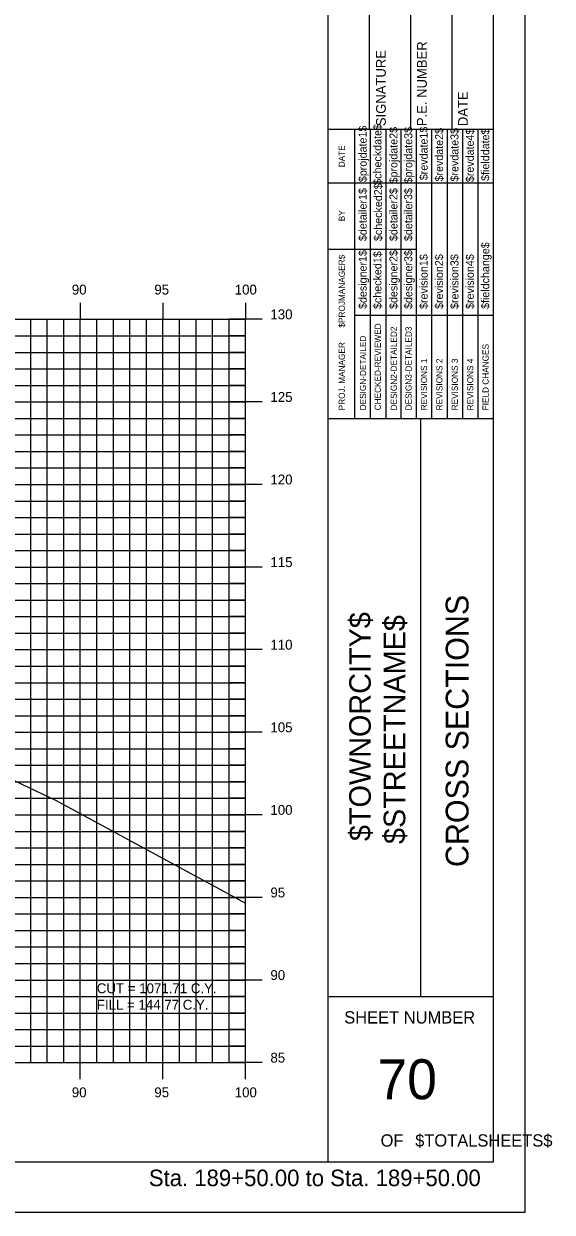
# Model space of a CAD drawing. Extents: x 850598 to 870284, y 366541 to 366651.
# Drawn here: x 861603.5 to 861635.5, y 366541.2 to 366613.1 of the extents above; entities that cross this region are included whole.
import ezdxf

# ---------------------------------------------------------------- set-up
doc = ezdxf.new("R2010")
doc.units = 0
for name, color, linetype in [('BORDER', 7, 'Continuous'), ('D_Text_Standard', 7, 'Continuous'), ('H_V ANNOTATION', 7, 'Continuous'), ('HIGHWAY_TITLE', 7, 'Continuous'), ('MAJOR', 7, 'Continuous'), ('MINOR', 7, 'Continuous'), ('PLOT BOUNDARY', 7, 'Continuous'), ('S_Roadway_Centerline', 7, 'Continuous')]:
    doc.layers.add(name, color=color, linetype=linetype)

msp = doc.modelspace()

# ---------------------------------------------------------------- linework, layer by layer
at = {"layer": 'BORDER'}
for p, q in [((861621.968, 366544.225), (861621.968, 366649.225)), ((861631.968, 366544.225), (861631.968, 366649.225)), ((861624.468, 366606.728), (861624.468, 366615.376)), ((861626.968, 366606.728), (861626.968, 366615.376)), ((861629.468, 366606.728), (861629.468, 366615.376)), ((861621.968, 366606.728), (861631.968, 366606.728)), ((861621.968, 366589.228), (861631.968, 366589.228)), ((861627.559, 366554.228), (861627.559, 366589.228)), ((861621.968, 366554.228), (861631.968, 366554.228)), ((861471.968, 366544.225), (861631.968, 366544.225))]:
    msp.add_line(p, q, dxfattribs=at)
for points in [[(861623.583, 366603.478), (861623.583, 366606.728)], [(861624.515, 366589.231), (861624.515, 366606.728)], [(861625.447, 366606.728), (861625.447, 366589.231)], [(861626.379, 366589.231), (861626.379, 366606.728)], [(861627.31, 366589.231), (861627.31, 366606.728)], [(861628.242, 366589.231), (861628.242, 366606.728)], [(861629.174, 366589.231), (861629.174, 366606.728)], [(861630.105, 366589.231), (861630.105, 366606.728)], [(861631.037, 366589.231), (861631.037, 366606.728)], [(861623.584, 366589.231), (861623.584, 366606.022)], [(861621.968, 366603.478), (861631.968, 366603.478)], [(861621.968, 366599.478), (861623.584, 366599.478)], [(861623.583, 366599.478), (861627.309, 366599.478)], [(861623.583, 366595.478), (861631.968, 366595.478)]]:
    msp.add_lwpolyline(points, dxfattribs=at)
at = {"layer": 'MAJOR'}
for p, q in [((861606.968, 366596.227), (861606.968, 366595.225)), ((861606.968, 366596.227), (861606.968, 366595.225)), ((861611.968, 366596.227), (861611.968, 366595.225)), ((861611.968, 366596.227), (861611.968, 366595.225)), ((861616.968, 366596.227), (861616.968, 366595.225)), ((861616.968, 366596.227), (861616.968, 366595.225)), ((861476.968, 366595.225), (861616.968, 366595.225)), ((861476.968, 366595.225), (861616.968, 366595.225)), ((861476.968, 366595.225), (861616.968, 366595.225)), ((861476.968, 366595.225), (861616.968, 366595.225)), ((861606.968, 366550.225), (861606.968, 366595.225)), ((861606.968, 366550.225), (861606.968, 366595.225)), ((861611.968, 366550.225), (861611.968, 366595.225)), ((861611.968, 366550.225), (861611.968, 366595.225)), ((861617.97, 366595.225), (861615.966, 366595.225)), ((861617.97, 366595.225), (861615.966, 366595.225)), ((861616.968, 366550.225), (861616.968, 366595.225)), ((861616.968, 366550.225), (861616.968, 366595.225)), ((861616.968, 366550.225), (861616.968, 366595.225)), ((861616.968, 366550.225), (861616.968, 366595.225)), ((861476.968, 366590.225), (861616.968, 366590.225)), ((861476.968, 366590.225), (861616.968, 366590.225)), ((861617.97, 366590.225), (861615.966, 366590.225)), ((861617.97, 366590.225), (861615.966, 366590.225)), ((861476.968, 366585.225), (861616.968, 366585.225)), ((861476.968, 366585.225), (861616.968, 366585.225)), ((861617.97, 366585.225), (861615.966, 366585.225)), ((861617.97, 366585.225), (861615.966, 366585.225)), ((861476.968, 366580.225), (861616.968, 366580.225)), ((861476.968, 366580.225), (861616.968, 366580.225)), ((861617.97, 366580.225), (861615.966, 366580.225)), ((861617.97, 366580.225), (861615.966, 366580.225)), ((861476.968, 366575.225), (861616.968, 366575.225)), ((861476.968, 366575.225), (861616.968, 366575.225)), ((861617.97, 366575.225), (861615.966, 366575.225)), ((861617.97, 366575.225), (861615.966, 366575.225)), ((861476.968, 366570.225), (861616.968, 366570.225)), ((861476.968, 366570.225), (861616.968, 366570.225)), ((861617.97, 366570.225), (861615.966, 366570.225)), ((861617.97, 366570.225), (861615.966, 366570.225)), ((861476.968, 366565.225), (861616.968, 366565.225)), ((861476.968, 366565.225), (861616.968, 366565.225)), ((861617.97, 366565.225), (861615.966, 366565.225)), ((861617.97, 366565.225), (861615.966, 366565.225)), ((861476.968, 366560.225), (861616.968, 366560.225)), ((861476.968, 366560.225), (861616.968, 366560.225)), ((861617.97, 366560.225), (861615.966, 366560.225)), ((861617.97, 366560.225), (861615.966, 366560.225)), ((861476.968, 366555.225), (861616.968, 366555.225)), ((861476.968, 366555.225), (861616.968, 366555.225)), ((861617.97, 366555.225), (861615.966, 366555.225)), ((861617.97, 366555.225), (861615.966, 366555.225)), ((861476.968, 366550.225), (861616.968, 366550.225)), ((861476.968, 366550.225), (861616.968, 366550.225)), ((861476.968, 366550.225), (861616.968, 366550.225)), ((861476.968, 366550.225), (861616.968, 366550.225)), ((861606.968, 366549.223), (861606.968, 366550.225)), ((861606.968, 366549.223), (861606.968, 366550.225)), ((861611.968, 366549.223), (861611.968, 366550.225)), ((861611.968, 366549.223), (861611.968, 366550.225)), ((861617.97, 366550.225), (861615.966, 366550.225)), ((861617.97, 366550.225), (861615.966, 366550.225)), ((861616.968, 366549.223), (861616.968, 366550.225)), ((861616.968, 366549.223), (861616.968, 366550.225))]:
    msp.add_line(p, q, dxfattribs=at)
at = {"layer": 'MINOR'}
for p, q in [((861603.968, 366550.225), (861603.968, 366595.225)), ((861603.968, 366550.225), (861603.968, 366595.225)), ((861604.968, 366550.225), (861604.968, 366595.225)), ((861604.968, 366550.225), (861604.968, 366595.225)), ((861605.968, 366550.225), (861605.968, 366595.225)), ((861605.968, 366550.225), (861605.968, 366595.225)), ((861607.968, 366550.225), (861607.968, 366595.225)), ((861607.968, 366550.225), (861607.968, 366595.225)), ((861608.968, 366550.225), (861608.968, 366595.225)), ((861608.968, 366550.225), (861608.968, 366595.225)), ((861609.968, 366550.225), (861609.968, 366595.225)), ((861609.968, 366550.225), (861609.968, 366595.225)), ((861610.968, 366550.225), (861610.968, 366595.225)), ((861610.968, 366550.225), (861610.968, 366595.225)), ((861612.968, 366550.225), (861612.968, 366595.225)), ((861612.968, 366550.225), (861612.968, 366595.225)), ((861613.968, 366550.225), (861613.968, 366595.225)), ((861613.968, 366550.225), (861613.968, 366595.225)), ((861614.968, 366550.225), (861614.968, 366595.225)), ((861614.968, 366550.225), (861614.968, 366595.225)), ((861615.968, 366550.225), (861615.968, 366595.225)), ((861615.968, 366550.225), (861615.968, 366595.225)), ((861476.968, 366594.225), (861616.968, 366594.225)), ((861476.968, 366594.225), (861616.968, 366594.225)), ((861616.968, 366594.225), (861615.966, 366594.225)), ((861616.968, 366594.225), (861615.966, 366594.225)), ((861476.968, 366593.225), (861616.968, 366593.225)), ((861476.968, 366593.225), (861616.968, 366593.225)), ((861616.968, 366593.225), (861615.966, 366593.225)), ((861616.968, 366593.225), (861615.966, 366593.225)), ((861476.968, 366592.225), (861616.968, 366592.225)), ((861476.968, 366592.225), (861616.968, 366592.225)), ((861616.968, 366592.225), (861615.966, 366592.225)), ((861616.968, 366592.225), (861615.966, 366592.225)), ((861476.968, 366591.225), (861616.968, 366591.225)), ((861476.968, 366591.225), (861616.968, 366591.225)), ((861616.968, 366591.225), (861615.966, 366591.225)), ((861616.968, 366591.225), (861615.966, 366591.225)), ((861476.968, 366589.225), (861616.968, 366589.225)), ((861476.968, 366589.225), (861616.968, 366589.225)), ((861616.968, 366589.225), (861615.966, 366589.225)), ((861616.968, 366589.225), (861615.966, 366589.225)), ((861476.968, 366588.225), (861616.968, 366588.225)), ((861476.968, 366588.225), (861616.968, 366588.225)), ((861616.968, 366588.225), (861615.966, 366588.225)), ((861616.968, 366588.225), (861615.966, 366588.225)), ((861476.968, 366587.225), (861616.968, 366587.225)), ((861476.968, 366587.225), (861616.968, 366587.225)), ((861616.968, 366587.225), (861615.966, 366587.225)), ((861616.968, 366587.225), (861615.966, 366587.225)), ((861476.968, 366586.225), (861616.968, 366586.225)), ((861476.968, 366586.225), (861616.968, 366586.225)), ((861616.968, 366586.225), (861615.966, 366586.225)), ((861616.968, 366586.225), (861615.966, 366586.225)), ((861476.968, 366584.225), (861616.968, 366584.225)), ((861476.968, 366584.225), (861616.968, 366584.225)), ((861616.968, 366584.225), (861615.966, 366584.225)), ((861616.968, 366584.225), (861615.966, 366584.225)), ((861476.968, 366583.225), (861616.968, 366583.225)), ((861476.968, 366583.225), (861616.968, 366583.225)), ((861616.968, 366583.225), (861615.966, 366583.225)), ((861616.968, 366583.225), (861615.966, 366583.225)), ((861476.968, 366582.225), (861616.968, 366582.225)), ((861476.968, 366582.225), (861616.968, 366582.225)), ((861616.968, 366582.225), (861615.966, 366582.225)), ((861616.968, 366582.225), (861615.966, 366582.225)), ((861476.968, 366581.225), (861616.968, 366581.225)), ((861476.968, 366581.225), (861616.968, 366581.225)), ((861616.968, 366581.225), (861615.966, 366581.225)), ((861616.968, 366581.225), (861615.966, 366581.225)), ((861476.968, 366579.225), (861616.968, 366579.225)), ((861476.968, 366579.225), (861616.968, 366579.225)), ((861616.968, 366579.225), (861615.966, 366579.225)), ((861616.968, 366579.225), (861615.966, 366579.225)), ((861476.968, 366578.225), (861616.968, 366578.225)), ((861476.968, 366578.225), (861616.968, 366578.225)), ((861616.968, 366578.225), (861615.966, 366578.225)), ((861616.968, 366578.225), (861615.966, 366578.225)), ((861476.968, 366577.225), (861616.968, 366577.225)), ((861476.968, 366577.225), (861616.968, 366577.225)), ((861616.968, 366577.225), (861615.966, 366577.225)), ((861616.968, 366577.225), (861615.966, 366577.225)), ((861476.968, 366576.225), (861616.968, 366576.225)), ((861476.968, 366576.225), (861616.968, 366576.225)), ((861616.968, 366576.225), (861615.966, 366576.225)), ((861616.968, 366576.225), (861615.966, 366576.225)), ((861476.968, 366574.225), (861616.968, 366574.225)), ((861476.968, 366574.225), (861616.968, 366574.225)), ((861616.968, 366574.225), (861615.966, 366574.225)), ((861616.968, 366574.225), (861615.966, 366574.225)), ((861476.968, 366573.225), (861616.968, 366573.225)), ((861476.968, 366573.225), (861616.968, 366573.225)), ((861616.968, 366573.225), (861615.966, 366573.225)), ((861616.968, 366573.225), (861615.966, 366573.225)), ((861476.968, 366572.225), (861616.968, 366572.225)), ((861476.968, 366572.225), (861616.968, 366572.225)), ((861616.968, 366572.225), (861615.966, 366572.225)), ((861616.968, 366572.225), (861615.966, 366572.225)), ((861476.968, 366571.225), (861616.968, 366571.225)), ((861476.968, 366571.225), (861616.968, 366571.225)), ((861616.968, 366571.225), (861615.966, 366571.225)), ((861616.968, 366571.225), (861615.966, 366571.225)), ((861476.968, 366569.225), (861616.968, 366569.225)), ((861476.968, 366569.225), (861616.968, 366569.225)), ((861616.968, 366569.225), (861615.966, 366569.225)), ((861616.968, 366569.225), (861615.966, 366569.225)), ((861476.968, 366568.225), (861616.968, 366568.225)), ((861476.968, 366568.225), (861616.968, 366568.225)), ((861616.968, 366568.225), (861615.966, 366568.225)), ((861616.968, 366568.225), (861615.966, 366568.225)), ((861476.968, 366567.225), (861616.968, 366567.225)), ((861476.968, 366567.225), (861616.968, 366567.225)), ((861616.968, 366567.225), (861615.966, 366567.225)), ((861616.968, 366567.225), (861615.966, 366567.225)), ((861476.968, 366566.225), (861616.968, 366566.225)), ((861476.968, 366566.225), (861616.968, 366566.225)), ((861616.968, 366566.225), (861615.966, 366566.225)), ((861616.968, 366566.225), (861615.966, 366566.225)), ((861476.968, 366564.225), (861616.968, 366564.225)), ((861476.968, 366564.225), (861616.968, 366564.225)), ((861616.968, 366564.225), (861615.966, 366564.225)), ((861616.968, 366564.225), (861615.966, 366564.225)), ((861476.968, 366563.225), (861616.968, 366563.225)), ((861476.968, 366563.225), (861616.968, 366563.225)), ((861616.968, 366563.225), (861615.966, 366563.225)), ((861616.968, 366563.225), (861615.966, 366563.225)), ((861476.968, 366562.225), (861616.968, 366562.225)), ((861476.968, 366562.225), (861616.968, 366562.225)), ((861616.968, 366562.225), (861615.966, 366562.225)), ((861616.968, 366562.225), (861615.966, 366562.225)), ((861476.968, 366561.225), (861616.968, 366561.225)), ((861476.968, 366561.225), (861616.968, 366561.225)), ((861616.968, 366561.225), (861615.966, 366561.225)), ((861616.968, 366561.225), (861615.966, 366561.225)), ((861476.968, 366559.225), (861616.968, 366559.225)), ((861476.968, 366559.225), (861616.968, 366559.225)), ((861616.968, 366559.225), (861615.966, 366559.225)), ((861616.968, 366559.225), (861615.966, 366559.225)), ((861476.968, 366558.225), (861616.968, 366558.225)), ((861476.968, 366558.225), (861616.968, 366558.225)), ((861616.968, 366558.225), (861615.966, 366558.225)), ((861616.968, 366558.225), (861615.966, 366558.225)), ((861476.968, 366557.225), (861616.968, 366557.225)), ((861476.968, 366557.225), (861616.968, 366557.225)), ((861616.968, 366557.225), (861615.966, 366557.225)), ((861616.968, 366557.225), (861615.966, 366557.225)), ((861476.968, 366556.225), (861616.968, 366556.225)), ((861476.968, 366556.225), (861616.968, 366556.225)), ((861616.968, 366556.225), (861615.966, 366556.225)), ((861616.968, 366556.225), (861615.966, 366556.225)), ((861476.968, 366554.225), (861616.968, 366554.225)), ((861476.968, 366554.225), (861616.968, 366554.225)), ((861616.968, 366554.225), (861615.966, 366554.225)), ((861616.968, 366554.225), (861615.966, 366554.225)), ((861476.968, 366553.225), (861616.968, 366553.225)), ((861476.968, 366553.225), (861616.968, 366553.225)), ((861616.968, 366553.225), (861615.966, 366553.225)), ((861616.968, 366553.225), (861615.966, 366553.225)), ((861476.968, 366552.225), (861616.968, 366552.225)), ((861476.968, 366552.225), (861616.968, 366552.225)), ((861616.968, 366552.225), (861615.966, 366552.225)), ((861616.968, 366552.225), (861615.966, 366552.225)), ((861476.968, 366551.225), (861616.968, 366551.225)), ((861476.968, 366551.225), (861616.968, 366551.225)), ((861616.968, 366551.225), (861615.966, 366551.225)), ((861616.968, 366551.225), (861615.966, 366551.225))]:
    msp.add_line(p, q, dxfattribs=at)
at = {"layer": 'PLOT BOUNDARY'}
msp.add_lwpolyline([(861463.875, 366541.166), (861633.875, 366541.166), (861633.875, 366651.166), (861463.875, 366651.166)], close=True, dxfattribs=at)
at = {"layer": 'S_Roadway_Centerline'}
msp.add_lwpolyline([(861558.573, 366585.806), (861563.053, 366585.81), (861565.558, 366585.716), (861568.639, 366585.602), (861571.22, 366585.069), (861574.878, 366584.356), (861580.992, 366582.857), (861581.21, 366582.83), (861583.286, 366582.414), (861583.935, 366582.417), (861584.627, 366582.294), (861589.447, 366579.061), (861599.833, 366571.429), (861600.104, 366568.945), (861600.917, 366568.27), (861605.468, 366566.121), (861615.622, 366560.602), (861616.968, 366559.87)], dxfattribs=at)

# ---------------------------------------------------------------- texts
at = {"layer": 'BORDER'}
for s, height, rotation, p in [('SIGNATURE', 0.5906, 90, (861625.448, 366606.92)), ('P.E. NUMBER', 0.59055, 90, (861627.929, 366606.92)), ('DATE', 0.5906, 90, (861630.409, 366606.92)), ('$projdate1$', 0.48455, 90, (861624.291, 366603.529)), ('$checkdate$', 0.48455, 90, (861625.185, 366603.371)), ('$projdate2$', 0.48455, 90, (861626.154, 366603.45)), ('$projdate3$', 0.48455, 90, (861627.049, 366603.45)), ('$revdate1$', 0.4845, 90, (861627.98, 366603.647)), ('$revdate2$', 0.4845, 90, (861628.912, 366603.568)), ('$revdate3$', 0.4845, 90, (861629.844, 366603.568)), ('$revdate4$', 0.4845, 90, (861630.775, 366603.529)), ('$fielddate$', 0.48455, 90, (861631.707, 366603.607)), ('DATE', 0.3714, 90, (861622.972, 366604.434)), ('$checked2$', 0.4845, 90, (861625.222, 366599.963)), ('$detailer1$', 0.48455, 90, (861624.291, 366599.963)), ('$detailer2$', 0.48455, 90, (861626.154, 366599.963)), ('$detailer3$', 0.48455, 90, (861627.049, 366599.963)), ('BY', 0.3714, 90, (861622.972, 366601.163)), ('$fieldchange$', 0.48455, 90, (861631.707, 366595.851)), ('$designer1$', 0.48455, 90, (861624.291, 366595.851)), ('$checked1$', 0.4845, 90, (861625.185, 366595.851)), ('$designer2$', 0.48455, 90, (861626.154, 366595.851)), ('$designer3$', 0.48455, 90, (861627.049, 366595.851)), ('$revision1$', 0.48455, 90, (861627.98, 366595.851)), ('$revision2$', 0.48455, 90, (861628.912, 366595.851)), ('$revision3$', 0.48455, 90, (861629.844, 366595.851)), ('$revision4$', 0.48455, 90, (861630.775, 366595.851)), ('$PROJMANAGER$', 0.37275, 90, (861622.972, 366594.723)), ('CHECKED-REVIEWED', 0.37275, 90, (861625.149, 366589.716)), ('DESIGN-DETAILED', 0.37275, 90, (861624.254, 366589.716)), ('DESIGN2-DETAILED2', 0.37275, 90, (861626.118, 366589.716)), ('DESIGN3-DETAILED3', 0.37275, 90, (861627.012, 366589.716)), ('PROJ. MANAGER', 0.37275, 90, (861622.972, 366589.716)), ('FIELD CHANGES', 0.37275, 90, (861631.671, 366589.716)), ('REVISIONS 1', 0.37275, 90, (861627.944, 366589.716)), ('REVISIONS 2', 0.37275, 90, (861628.876, 366589.716)), ('REVISIONS 3', 0.37275, 90, (861629.807, 366589.716)), ('REVISIONS 4', 0.37275, 90, (861630.739, 366589.716)), ('CROSS SECTIONS', 1.37787, 90, (861630.452, 366562.062)), ('SHEET NUMBER', 0.74527, 360, (861622.933, 366552.592)), ('70', 2.4194, 360, (861624.943, 366548.008)), ('OF', 0.7453, 360, (861625.135, 366545.138)), ('$TOTALSHEETS$', 0.74527, 360, (861627.224, 366545.138))]:
    msp.add_text(s, height=height, rotation=rotation, dxfattribs=at).set_placement(p)
at = {"layer": 'D_Text_Standard'}
for s, p in [('CUT = 1071.71 C.Y.', (861607.968, 366554.425)), ('FILL = 144.77 C.Y.', (861607.968, 366553.429))]:
    msp.add_text(s, height=0.6, dxfattribs=at).set_placement(p)
at = {"layer": 'H_V ANNOTATION'}
for s, height, p in [('90', 0.6, (861606.454, 366596.725)), ('95', 0.6, (861611.446, 366596.725)), ('100', 0.6, (861616.309, 366596.725)), ('130', 0.6, (861618.468, 366595.225)), ('125', 0.6, (861618.468, 366590.225)), ('120', 0.6, (861618.468, 366585.225)), ('115', 0.6, (861618.468, 366580.225)), ('110', 0.6, (861618.468, 366575.225)), ('105', 0.6, (861618.468, 366570.225)), ('100', 0.6, (861618.468, 366565.225)), ('95', 0.6, (861618.468, 366560.225)), ('90', 0.6, (861618.468, 366555.225)), ('85', 0.6, (861618.468, 366550.225)), ('90', 0.6, (861606.454, 366548.125)), ('95', 0.6, (861611.446, 366548.125)), ('100', 0.6, (861616.309, 366548.125)), ('Sta. 189+50.00 to Sta. 189+50.00', 1.0002, (861611.114, 366542.745))]:
    msp.add_text(s, height=height, dxfattribs=at).set_placement(p)
at = {"layer": 'HIGHWAY_TITLE'}
for s, p in [('$TOWNORCITY$', (861624.54, 366563.637)), ('$STREETNAME$', (861626.627, 366563.457))]:
    msp.add_text(s, height=1.30428, rotation=90, dxfattribs=at).set_placement(p)

doc.saveas('drawing.dxf')
